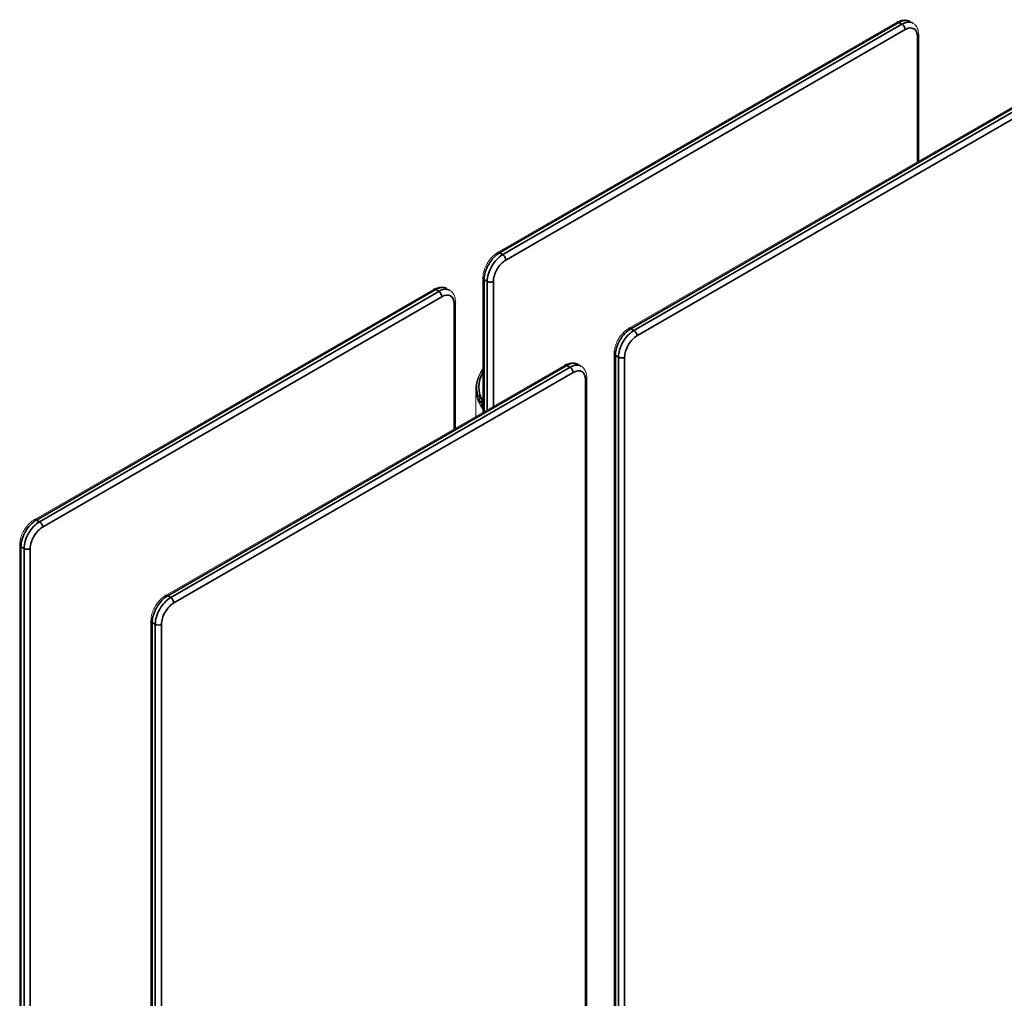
# Model space of a CAD drawing. Header units: millimetres. Extents: x 4 to 1188, y 1 to 840.
# Tile 307 of 310: x 947 to 1068, y 274 to 394. Entities that reach past the tile are written whole.
import ezdxf

# ---------------------------------------------------------------- set-up
doc = ezdxf.new("R2010")
doc.units = ezdxf.units.MM
doc.layers.add('1', color=7, linetype='Continuous')

msp = doc.modelspace()

# ---------------------------------------------------------------- linework, layer by layer
at = {"layer": '1', "color": 154, "linetype": 'Continuous', "lineweight": 13}
for p, q in [((1054.4259, 393.4416), (1005.6744, 365.303)), ((1056.4032, 393.3293), (1056.0261, 393.547)), ((1057.1116, 376.4861), (1057.1116, 391.8909)), ((1070.4466, 384.1838), (1021.6952, 356.0424)), ((1003.899, 362.2284), (1003.899, 345.795)), ((997.8743, 360.8237), (949.1228, 332.6851)), ((999.8516, 360.7114), (999.4745, 360.9292)), ((1000.56, 343.8673), (1000.56, 359.273)), ((1019.9198, 352.9677), (1019.9269, 192.9385)), ((1013.902, 351.5701), (965.1506, 323.4315)), ((1015.8793, 351.4578), (1015.5023, 351.6755)), ((1016.5878, 190.3461), (1016.5878, 350.0193)), ((1003.167, 348.8375), (1003.167, 348.6911)), ((1003.0337, 348.604), (1003.0337, 345.296)), ((1003.5013, 347.7357), (1003.5013, 347.7216)), ((1003.5107, 347.4993), (1003.5027, 347.5217)), ((1003.4573, 347.4257), (1003.4573, 347.2778)), ((1003.4573, 347.2778), (1003.4591, 347.2688)), ((1003.7997, 347.0713), (1003.7997, 347.058)), ((1003.8061, 346.7613), (1003.8061, 346.6119)), ((947.3474, 329.6105), (947.3474, 237.6704)), ((963.3751, 320.3569), (963.3751, 225.5946))]:
    msp.add_line(p, q, dxfattribs=at)
at = {"layer": '1', "color": 154, "linetype": 'Continuous', "lineweight": 35}
for p, q in [((1054.6925, 393.4151), (1005.941, 365.2766)), ((1006.3181, 365.0588), (1055.0695, 393.1974)), ((1055.0695, 393.1974), (1054.6925, 393.4151)), ((1055.4466, 392.5441), (1006.6952, 364.4056)), ((1056.9553, 376.3956), (1056.9553, 391.6731)), ((1070.7132, 384.1574), (1021.9618, 356.0159)), ((1022.3389, 355.7982), (1071.0903, 383.9396)), ((1071.4674, 383.2864), (1022.7159, 355.145)), ((1005.941, 365.2766), (1006.3181, 365.0588)), ((1004.0551, 362.0107), (1004.0551, 345.8849)), ((1004.4322, 361.793), (1004.0551, 362.0107)), ((998.1409, 360.7973), (949.3894, 332.6587)), ((998.518, 360.5795), (998.1409, 360.7973)), ((1004.4322, 346.1022), (1004.4322, 361.793)), ((1005.1864, 361.7929), (1005.1864, 346.5372)), ((949.7665, 332.4409), (998.518, 360.5795)), ((998.895, 359.9263), (950.1436, 331.7877)), ((1000.4037, 343.777), (1000.4037, 359.0552)), ((1021.9618, 356.0159), (1022.3389, 355.7982)), ((1020.076, 352.75), (1020.083, 192.7208)), ((1020.4531, 352.5323), (1020.076, 352.75)), ((1020.4601, 192.503), (1020.4531, 352.5323)), ((1021.2073, 352.5322), (1021.2144, 192.503)), ((1014.1687, 351.5436), (965.4172, 323.405)), ((965.7943, 323.1873), (1014.5457, 351.3259)), ((1014.5457, 351.3259), (1014.1687, 351.5436)), ((1014.9228, 350.6726), (966.1713, 322.5341)), ((1016.4315, 190.5484), (1016.4315, 349.8016)), ((1003.3231, 347.6909), (1003.3231, 347.7945)), ((1003.4023, 347.8007), (1003.4023, 347.7326)), ((1003.4657, 347.7474), (1003.4657, 347.8297)), ((1003.5027, 347.7274), (1003.5027, 347.7176)), ((1003.5369, 347.6227), (1003.5369, 347.6318)), ((1003.5813, 347.6095), (1003.5813, 347.5315)), ((1003.4591, 347.4152), (1003.4591, 347.2688)), ((1003.5995, 346.9977), (1003.5995, 347.1128)), ((1003.6844, 347.1245), (1003.6844, 347.0532)), ((1003.7459, 347.0723), (1003.7459, 347.1576)), ((1003.803, 347.0585), (1003.803, 347.0519)), ((1003.8102, 346.7451), (1003.8102, 346.5987)), ((1003.8561, 346.9595), (1003.8561, 346.9658)), ((949.3894, 332.6587), (949.7665, 332.4409)), ((947.8806, 329.1751), (947.5035, 329.3928)), ((947.5035, 329.3928), (947.5035, 237.58)), ((947.8806, 237.3622), (947.8806, 329.1751)), ((948.6349, 329.175), (948.6349, 236.9269)), ((965.4172, 323.405), (965.7943, 323.1873)), ((963.9084, 319.9215), (963.5313, 320.1392)), ((963.5313, 320.1392), (963.5313, 225.3769)), ((963.9084, 225.1591), (963.9084, 319.9215)), ((964.6626, 319.9214), (964.6626, 225.1591))]:
    msp.add_line(p, q, dxfattribs=at)
for centre, major_axis, ratio, start_param, end_param in [((1054.6925, 392.9797), (-0.2666, 0.4619), 0.57726727, 5.49785901, 6.28320808), ((1054.6925, 391.2378), (1.3336, 2.3092), 0.57743326, 0.0000228, 0.78547005), ((1055.0695, 391.02), (-1.3336, -2.3092), 0.57743326, 3.14537064, 3.9270627), ((1055.0695, 392.7619), (-0.2666, 0.4619), 0.57726727, 3.92706268, 5.49785901), ((1055.4466, 390.8023), (1.0669, 1.8474), 0.57743326, 5.49785903, 7.06865536), ((1056.5783, 391.8909), (0.5333, 0), 0.57735027, 5.49764339, 6.28301701), ((1005.941, 363.0992), (1.3336, 2.3092), 0.57743326, 0.78547005, 2.35626638), ((1006.3181, 362.8815), (-1.3336, -2.3092), 0.57743326, 3.9270627, 5.49785903), ((1006.6952, 362.6637), (1.0669, 1.8474), 0.57743326, 0.78547005, 2.35626638), ((1005.941, 364.8411), (-0.2666, 0.4619), 0.57726727, 5.49785901, 6.28301173), ((1006.3181, 364.6233), (-0.2666, 0.4619), 0.57726727, 3.92706268, 5.49785901), ((1004.4323, 362.2284), (-0.5333, 0), 0.57735027, 0.00012623, 0.78525441), ((998.1409, 360.3618), (0.2666, -0.4619), 0.57726727, 2.35626635, 3.14161543), ((998.1409, 358.6199), (1.3336, 2.3092), 0.57743326, 0.0000228, 0.78547005), ((998.518, 358.4022), (-1.3336, -2.3092), 0.57743326, 3.14537064, 3.9270627), ((1004.8094, 362.0107), (-0.5333, 0), 0.57735027, 0.78525441, 2.35605074), ((998.518, 360.144), (0.2666, -0.4619), 0.57726727, 0.78547003, 2.35626635), ((998.895, 358.1844), (1.0669, 1.8474), 0.57743326, 5.49785903, 7.06865536), ((1000.0267, 359.273), (-0.5333, 0), 0.57735027, 2.35605074, 3.14176797), ((1021.9619, 353.8387), (1.3336, 2.3092), 0.57743326, 0.78552095, 2.35631729), ((1021.9618, 355.5805), (-0.2666, 0.4619), 0.57723787, 5.49783589, 6.28301264), ((1022.3389, 353.6209), (-1.3336, -2.3092), 0.57743326, 3.92711361, 5.49790994), ((1022.716, 353.4031), (1.0669, 1.8474), 0.57743326, 0.78552095, 2.35631729), ((1022.3389, 355.3627), (-0.2666, 0.4619), 0.57723787, 3.92703723, 5.49783355), ((1020.4532, 352.9678), (-0.5333, 0), 0.57737966, 0.00012386, 0.78522666), ((1020.8302, 352.75), (-0.5333, 0), 0.57737966, 0.78522896, 2.35602529), ((1014.1687, 351.1082), (0.2666, -0.4619), 0.57726727, 2.35626635, 3.14161543), ((1014.1687, 349.3663), (1.3336, 2.3092), 0.57743326, 0.0000228, 0.78547005), ((1014.5457, 349.1485), (-1.3336, -2.3092), 0.57743326, 3.14537064, 3.9270627), ((1014.5457, 350.8904), (0.2666, -0.4619), 0.57726727, 0.78547003, 2.35626635), ((1013.7004, 348.9088), (-10.2933, 0), 0.57735027, 5.97275668, 6.59356484), ((1014.9228, 348.9308), (1.0669, 1.8474), 0.57743326, 5.49785903, 7.06865536), ((1016.0544, 350.0193), (-0.5333, 0), 0.57735027, 2.35605074, 3.14176797), ((949.3894, 330.4813), (1.3336, 2.3092), 0.57743326, 0.78547005, 2.35626638), ((949.7665, 330.2636), (-1.3336, -2.3092), 0.57743326, 3.9270627, 5.49785903), ((949.3894, 332.2232), (0.2666, -0.4619), 0.57726727, 2.35626635, 3.14181178), ((949.7665, 332.0054), (0.2666, -0.4619), 0.57726727, 0.78547003, 2.35626635), ((950.1436, 330.0458), (1.0669, 1.8474), 0.57743326, 0.78547005, 2.35626638), ((947.8807, 329.6105), (0.5333, 0), 0.57735027, 3.14135073, 3.92684707), ((948.2578, 329.3928), (0.5333, 0), 0.57735027, 3.92684707, 5.49764339), ((965.4172, 321.2277), (1.3336, 2.3092), 0.57743326, 0.78547005, 2.35626638), ((965.4172, 322.9696), (0.2666, -0.4619), 0.57726727, 2.35626635, 3.14181178), ((965.7943, 321.01), (-1.3336, -2.3092), 0.57743326, 3.9270627, 5.49785903), ((966.1713, 320.7922), (1.0669, 1.8474), 0.57743326, 0.78547005, 2.35626638), ((965.7943, 322.7518), (0.2666, -0.4619), 0.57726727, 0.78547003, 2.35626635), ((963.9085, 320.3569), (0.5333, 0), 0.57735027, 3.14135073, 3.92684707), ((964.2856, 320.1392), (0.5333, 0), 0.57735027, 3.92684707, 5.49764339)]:
    msp.add_ellipse(centre, major_axis=major_axis, ratio=ratio, start_param=start_param, end_param=end_param, dxfattribs=at)
at = {"layer": '1', "color": 154, "linetype": 'Continuous', "lineweight": 13}
for centre, major_axis, ratio, start_param, end_param in [((1013.7004, 348.6911), (-10.6511, 0), 0.57735027, 5.88101321, 6.45094479), ((1013.7004, 348.8375), (10.5333, 0), 0.57735027, 2.76659001, 3.31394366), ((1013.7004, 348.604), (-10.6667, 0), 0.57735027, 6.17278778, 6.68874528), ((1013.7004, 348.6911), (-10.5333, 0), 0.57735027, 6.28317139, 6.45553631), ((1003.5827, 347.5108), (-0.3551, -0.1151), 0.80256335, 5.33045756, 5.73892833), ((1003.6628, 347.2874), (0.3474, 0.1367), 0.79620611, 2.13974127, 2.54821204), ((1013.7004, 348.8961), (10.4, 0), 0.57735027, 3.33388082, 3.35779064), ((1013.7004, 348.6911), (-10.6511, 0), 0.57735027, 0.24023931, 0.28295122), ((1013.7004, 348.8375), (10.5333, 0), 0.57735027, 3.3776487, 3.42913539), ((1013.7004, 348.6911), (-10.5333, 0), 0.57735027, 0.23605604, 0.27801206), ((1003.8674, 346.8466), (-0.329, -0.1764), 0.77998152, 5.18887074, 5.59734151), ((1003.9915, 346.63), (0.3187, 0.1944), 0.77013808, 2.00421672, 2.41268749), ((1013.7004, 348.6911), (-10.6511, 0), 0.57735027, 0.35543104, 0.40214965), ((1013.7004, 348.8961), (10.4, 0), 0.57735027, 3.44907256, 3.47298237), ((1003.8728, 346.6119), (0.0667, 0), 0.57735027, 3.14158487, 3.49284043), ((1013.7004, 348.8375), (10.5333, 0), 0.57735027, 3.49284043, 3.51658303), ((1013.7004, 348.6911), (-10.5333, 0), 0.57735027, 0.35124777, 0.37499037)]:
    msp.add_ellipse(centre, major_axis=major_axis, ratio=ratio, start_param=start_param, end_param=end_param, dxfattribs=at)
for points, knots in [([(1056.0239, 393.532), (1055.9977, 393.5536), (1055.8447, 393.6671), (1055.4863, 393.7341), (1054.9941, 393.7004), (1054.6388, 393.5604), (1054.4486, 393.4547), (1054.4259, 393.4416)], [0, 0, 0, 0, 0.06185725, 0.352776, 0.63993435, 0.95692267, 1, 1, 1, 1]), ([(1057.1116, 391.8909), (1057.112, 392.0038), (1057.0916, 392.2945), (1056.9725, 392.7206), (1056.7244, 393.104), (1056.5015, 393.2638), (1056.3906, 393.3218)], [0, 0, 0, 0, 0.18441019, 0.4904552, 0.77621505, 1, 1, 1, 1]), ([(1005.6744, 365.303), (1005.5781, 365.2471), (1005.3121, 365.0707), (1004.8987, 364.6876), (1004.4808, 364.1324), (1004.1566, 363.5097), (1003.9476, 362.8565), (1003.9005, 362.4373), (1003.899, 362.2284)], [0, 0, 0, 0, 0.09821521, 0.27848908, 0.4581455, 0.63764674, 0.81832847, 1, 1, 1, 1]), ([(999.4723, 360.9141), (999.4462, 360.9357), (999.2931, 361.0493), (998.9347, 361.1162), (998.4425, 361.0825), (998.0872, 360.9426), (997.897, 360.8368), (997.8743, 360.8237)], [0, 0, 0, 0, 0.06185725, 0.352776, 0.63993435, 0.95692267, 1, 1, 1, 1]), ([(1000.56, 359.273), (1000.5604, 359.3859), (1000.54, 359.6766), (1000.4209, 360.1028), (1000.1729, 360.4861), (999.9499, 360.646), (999.839, 360.7039)], [0, 0, 0, 0, 0.18441019, 0.4904552, 0.77621505, 1, 1, 1, 1]), ([(1021.6952, 356.0424), (1021.5989, 355.9865), (1021.3329, 355.8101), (1020.9195, 355.427), (1020.5016, 354.8717), (1020.1774, 354.249), (1019.9684, 353.5958), (1019.9213, 353.1766), (1019.9198, 352.9677)], [0, 0, 0, 0, 0.09821479, 0.27848872, 0.45814503, 0.63764636, 0.8183284, 1, 1, 1, 1]), ([(1015.5, 351.6605), (1015.4739, 351.6821), (1015.3209, 351.7956), (1014.9625, 351.8626), (1014.4703, 351.8289), (1014.1149, 351.6889), (1013.9247, 351.5832), (1013.902, 351.5701)], [0, 0, 0, 0, 0.06185725, 0.352776, 0.63993435, 0.95692267, 1, 1, 1, 1]), ([(1016.5878, 350.0193), (1016.5882, 350.1323), (1016.5678, 350.423), (1016.4487, 350.8491), (1016.2006, 351.2325), (1015.9777, 351.3923), (1015.8668, 351.4503)], [0, 0, 0, 0, 0.18441019, 0.4904552, 0.77621505, 1, 1, 1, 1]), ([(1003.1988, 347.6643), (1003.1998, 347.6608), (1003.2006, 347.6567), (1003.2012, 347.6509), (1003.2013, 347.6497), (1003.2015, 347.6472), (1003.2016, 347.646), (1003.2018, 347.6421), (1003.2019, 347.6395), (1003.2019, 347.6353), (1003.2019, 347.6339), (1003.2019, 347.6311), (1003.2019, 347.6297), (1003.2018, 347.6253), (1003.2016, 347.6194), (1003.2012, 347.6134), (1003.2009, 347.6089), (1003.2007, 347.6074), (1003.2005, 347.6043), (1003.2004, 347.6028), (1003.2002, 347.6013)], [0, 0, 0, 0, 0.25, 0.25, 0.3125, 0.3125, 0.375, 0.375, 0.5, 0.5, 0.5625, 0.5625, 0.625, 0.625, 0.75, 0.875, 0.875, 0.9375, 0.9375, 1, 1, 1, 1]), ([(1003.2002, 347.6013), (1003.1999, 347.5977), (1003.1997, 347.5941), (1003.1996, 347.5887), (1003.1996, 347.5869), (1003.1996, 347.5834), (1003.1996, 347.5816), (1003.1998, 347.5763), (1003.2, 347.5729), (1003.2005, 347.568), (1003.2007, 347.5664), (1003.2011, 347.5633), (1003.2013, 347.5618), (1003.202, 347.5574), (1003.2025, 347.5547), (1003.2033, 347.5509), (1003.2036, 347.5497), (1003.2042, 347.5473), (1003.2045, 347.5462), (1003.2054, 347.5429), (1003.2061, 347.5409), (1003.2071, 347.5382), (1003.2074, 347.5374), (1003.2081, 347.5359), (1003.2085, 347.5353), (1003.2096, 347.5335), (1003.2104, 347.5328), (1003.2115, 347.5321), (1003.2119, 347.532), (1003.2128, 347.5319), (1003.2132, 347.532), (1003.2144, 347.5324), (1003.2152, 347.5329), (1003.2165, 347.5342), (1003.217, 347.5347), (1003.2179, 347.5359), (1003.2183, 347.5365), (1003.2197, 347.5385), (1003.2206, 347.54), (1003.2225, 347.5433), (1003.2235, 347.5452), (1003.2255, 347.549), (1003.2266, 347.5511), (1003.2287, 347.5554), (1003.2299, 347.5576), (1003.231, 347.5599)], [0, 0, 0, 0, 0.0625, 0.0625, 0.09375, 0.09375, 0.125, 0.125, 0.1875, 0.1875, 0.21875, 0.21875, 0.25, 0.25, 0.3125, 0.3125, 0.34375, 0.34375, 0.375, 0.375, 0.4375, 0.4375, 0.46875, 0.46875, 0.5, 0.5, 0.5625, 0.5625, 0.59375, 0.59375, 0.625, 0.625, 0.6875, 0.6875, 0.71875, 0.71875, 0.75, 0.75, 0.8125, 0.8125, 0.875, 0.875, 0.9375, 0.9375, 1, 1, 1, 1]), ([(1003.3016, 347.6764), (1003.3142, 347.6889), (1003.3279, 347.6997), (1003.35, 347.7135), (1003.3575, 347.7177), (1003.3673, 347.7224), (1003.3693, 347.7234), (1003.3733, 347.7252), (1003.3753, 347.726), (1003.3813, 347.7286), (1003.3854, 347.7302), (1003.4057, 347.7376), (1003.4225, 347.7418), (1003.4439, 347.7453), (1003.4483, 347.7459), (1003.4569, 347.7469), (1003.4613, 347.7473), (1003.4744, 347.7483), (1003.4832, 347.7486), (1003.492, 347.7486)], [0, 0, 0, 0, 0.25, 0.25, 0.375, 0.375, 0.40625, 0.40625, 0.4375, 0.4375, 0.5, 0.5, 0.75, 0.75, 0.8125, 0.8125, 0.875, 0.875, 1, 1, 1, 1]), ([(1003.4023, 347.8007), (1003.398, 347.7984), (1003.3937, 347.7962), (1003.3853, 347.7923), (1003.3811, 347.7905), (1003.3748, 347.7882), (1003.3728, 347.7875), (1003.3687, 347.7861), (1003.3667, 347.7855), (1003.3607, 347.7839), (1003.3569, 347.783), (1003.3514, 347.7822), (1003.3496, 347.782), (1003.3462, 347.7818), (1003.3428, 347.7817), (1003.3397, 347.782), (1003.3375, 347.7824), (1003.3368, 347.7825), (1003.3354, 347.7829), (1003.3347, 347.7831), (1003.3313, 347.7842), (1003.3291, 347.7856), (1003.3263, 347.7884), (1003.3254, 347.7895), (1003.3241, 347.7918), (1003.3235, 347.7931), (1003.3231, 347.7945)], [0, 0, 0, 0, 0.125, 0.125, 0.25, 0.25, 0.3125, 0.3125, 0.375, 0.375, 0.5, 0.5, 0.5625, 0.5625, 0.625, 0.6875, 0.6875, 0.71875, 0.71875, 0.75, 0.75, 0.875, 0.875, 0.9375, 0.9375, 1, 1, 1, 1]), ([(1003.5425, 347.608), (1003.5356, 347.6023), (1003.5288, 347.5964), (1003.5152, 347.5844), (1003.5084, 347.5783), (1003.488, 347.5595), (1003.4744, 347.5464), (1003.4574, 347.5293), (1003.454, 347.5258), (1003.4472, 347.5188), (1003.4371, 347.5083), (1003.4273, 347.4977), (1003.4081, 347.4762), (1003.3957, 347.4616), (1003.384, 347.4467)], [0, 0, 0, 0, 0.125, 0.125, 0.25, 0.25, 0.5, 0.5, 0.5625, 0.5625, 0.625, 0.75, 0.75, 1, 1, 1, 1]), ([(1003.4591, 347.4152), (1003.458, 347.418), (1003.4574, 347.4212), (1003.4573, 347.4264), (1003.4574, 347.4282), (1003.4578, 347.432), (1003.4585, 347.4358), (1003.4596, 347.4398), (1003.4606, 347.4428), (1003.461, 347.4438), (1003.4618, 347.4458), (1003.4622, 347.4468), (1003.4643, 347.4518), (1003.4664, 347.4558), (1003.4701, 347.4617), (1003.4714, 347.4637), (1003.4742, 347.4675), (1003.4756, 347.4694), (1003.4801, 347.475), (1003.4834, 347.4785), (1003.4887, 347.4836), (1003.4905, 347.4852), (1003.4943, 347.4884), (1003.4962, 347.4899), (1003.5021, 347.4942), (1003.5062, 347.4969), (1003.5104, 347.4992)], [0, 0, 0, 0, 0.125, 0.125, 0.1875, 0.1875, 0.25, 0.3125, 0.3125, 0.34375, 0.34375, 0.375, 0.375, 0.5, 0.5, 0.5625, 0.5625, 0.625, 0.625, 0.75, 0.75, 0.8125, 0.8125, 0.875, 0.875, 1, 1, 1, 1]), ([(1003.5236, 347.7704), (1003.5263, 347.7723), (1003.5313, 347.7762), (1003.5354, 347.7803), (1003.5391, 347.7846), (1003.5406, 347.7867), (1003.5431, 347.7911), (1003.5441, 347.7933), (1003.5451, 347.7966), (1003.5454, 347.7977), (1003.5457, 347.7999), (1003.5459, 347.801), (1003.546, 347.8043), (1003.5458, 347.8064), (1003.545, 347.8096), (1003.5446, 347.8106), (1003.5438, 347.8127), (1003.5433, 347.8137), (1003.5417, 347.8167), (1003.5403, 347.8185), (1003.5377, 347.8212), (1003.5368, 347.8221), (1003.5349, 347.8238), (1003.5339, 347.8246), (1003.5306, 347.8269), (1003.5282, 347.8283), (1003.5242, 347.8301), (1003.5229, 347.8307), (1003.52, 347.8318), (1003.5186, 347.8322), (1003.5141, 347.8335), (1003.5109, 347.8342), (1003.506, 347.8349), (1003.5043, 347.8351), (1003.5009, 347.8353), (1003.4992, 347.8354), (1003.494, 347.8354), (1003.4905, 347.8352), (1003.4852, 347.8346), (1003.4834, 347.8343), (1003.4798, 347.8337), (1003.478, 347.8333), (1003.4727, 347.832), (1003.4692, 347.8309), (1003.4657, 347.8297)], [0, 0, 0, 0, 0.0625, 0.125, 0.125, 0.1875, 0.1875, 0.25, 0.25, 0.28125, 0.28125, 0.3125, 0.3125, 0.375, 0.375, 0.40625, 0.40625, 0.4375, 0.4375, 0.5, 0.5, 0.53125, 0.53125, 0.5625, 0.5625, 0.625, 0.625, 0.65625, 0.65625, 0.6875, 0.6875, 0.75, 0.75, 0.78125, 0.78125, 0.8125, 0.8125, 0.875, 0.875, 0.90625, 0.90625, 0.9375, 0.9375, 1, 1, 1, 1]), ([(1003.5027, 347.7274), (1003.5015, 347.7308), (1003.501, 347.7343), (1003.5016, 347.7398), (1003.5019, 347.7418), (1003.503, 347.7455), (1003.5038, 347.7474), (1003.5056, 347.7512), (1003.5067, 347.7531), (1003.5092, 347.7569), (1003.5121, 347.7605), (1003.5156, 347.7639), (1003.5194, 347.7673), (1003.5214, 347.7689), (1003.5236, 347.7704)], [0, 0, 0, 0, 0.25, 0.25, 0.375, 0.375, 0.5, 0.5, 0.625, 0.625, 0.75, 0.875, 0.875, 1, 1, 1, 1]), ([(1003.5813, 347.6095), (1003.5757, 347.6098), (1003.5706, 347.6104), (1003.5645, 347.6118), (1003.5633, 347.6121), (1003.561, 347.6127), (1003.5598, 347.613), (1003.5565, 347.6142), (1003.5524, 347.6158), (1003.5488, 347.6179), (1003.5463, 347.6196), (1003.5455, 347.6202), (1003.5441, 347.6215), (1003.5434, 347.6221), (1003.5401, 347.6255), (1003.5381, 347.6285), (1003.5369, 347.6318)], [0, 0, 0, 0, 0.25, 0.25, 0.3125, 0.3125, 0.375, 0.375, 0.5, 0.625, 0.625, 0.6875, 0.6875, 0.75, 0.75, 1, 1, 1, 1]), ([(1003.5739, 347.5281), (1003.5773, 347.5294), (1003.5841, 347.5322), (1003.5905, 347.5353), (1003.5952, 347.5379), (1003.5967, 347.5388), (1003.5997, 347.5406), (1003.6011, 347.5415), (1003.6053, 347.5442), (1003.6079, 347.5462), (1003.6115, 347.5492), (1003.6127, 347.5502), (1003.6149, 347.5523), (1003.6159, 347.5533), (1003.6188, 347.5565), (1003.6205, 347.5586), (1003.6226, 347.5619), (1003.6232, 347.563), (1003.6243, 347.5653), (1003.6248, 347.5664), (1003.6261, 347.5697), (1003.6266, 347.5719), (1003.627, 347.5752), (1003.627, 347.5763), (1003.627, 347.5785), (1003.6269, 347.5796), (1003.6263, 347.5828), (1003.6257, 347.5849), (1003.6242, 347.5879), (1003.6237, 347.589), (1003.6224, 347.5909), (1003.6217, 347.5919), (1003.6195, 347.5947), (1003.6177, 347.5964), (1003.6146, 347.5988), (1003.6135, 347.5996), (1003.6112, 347.6011), (1003.61, 347.6018), (1003.6062, 347.6038), (1003.6035, 347.605), (1003.5991, 347.6065), (1003.5976, 347.6069), (1003.5945, 347.6077), (1003.5929, 347.6081), (1003.5881, 347.609), (1003.5848, 347.6094), (1003.5813, 347.6095)], [0, 0, 0, 0, 0.0625, 0.125, 0.125, 0.15625, 0.15625, 0.1875, 0.1875, 0.25, 0.25, 0.28125, 0.28125, 0.3125, 0.3125, 0.375, 0.375, 0.40625, 0.40625, 0.4375, 0.4375, 0.5, 0.5, 0.53125, 0.53125, 0.5625, 0.5625, 0.625, 0.625, 0.65625, 0.65625, 0.6875, 0.6875, 0.75, 0.75, 0.78125, 0.78125, 0.8125, 0.8125, 0.875, 0.875, 0.90625, 0.90625, 0.9375, 0.9375, 1, 1, 1, 1]), ([(1003.314, 347.3287), (1003.3121, 347.3223), (1003.3107, 347.3157), (1003.3091, 347.3055), (1003.3086, 347.302), (1003.3081, 347.2967), (1003.308, 347.2949), (1003.3077, 347.2912), (1003.3076, 347.2894), (1003.3075, 347.2839), (1003.3075, 347.2803), (1003.3077, 347.2749), (1003.3078, 347.2731), (1003.3081, 347.2696), (1003.3086, 347.2643), (1003.3093, 347.2595), (1003.3102, 347.2548), (1003.3105, 347.2533), (1003.3111, 347.2503), (1003.3115, 347.2489), (1003.3125, 347.2449), (1003.3133, 347.2424), (1003.3144, 347.2389), (1003.3148, 347.2377), (1003.3156, 347.2355), (1003.3161, 347.2345), (1003.3173, 347.2315), (1003.3182, 347.2298), (1003.3195, 347.2277), (1003.32, 347.227), (1003.3209, 347.2259), (1003.3223, 347.2246), (1003.3237, 347.224), (1003.3251, 347.224), (1003.3256, 347.2241), (1003.3266, 347.2245), (1003.3276, 347.225), (1003.3286, 347.2258), (1003.3295, 347.2268), (1003.33, 347.2273), (1003.3316, 347.2291), (1003.3326, 347.2305), (1003.3336, 347.2322)], [0, 0, 0, 0, 0.125, 0.125, 0.1875, 0.1875, 0.21875, 0.21875, 0.25, 0.25, 0.3125, 0.3125, 0.34375, 0.34375, 0.375, 0.4375, 0.4375, 0.46875, 0.46875, 0.5, 0.5, 0.5625, 0.5625, 0.59375, 0.59375, 0.625, 0.625, 0.6875, 0.6875, 0.71875, 0.71875, 0.75, 0.8125, 0.8125, 0.84375, 0.84375, 0.875, 0.90625, 0.90625, 0.9375, 0.9375, 1, 1, 1, 1]), ([(1003.3336, 347.2322), (1003.3353, 347.2347), (1003.3371, 347.2366), (1003.3395, 347.238), (1003.3399, 347.2383), (1003.3409, 347.2387), (1003.3414, 347.2388), (1003.3429, 347.2391), (1003.3448, 347.2392), (1003.3467, 347.2385), (1003.3481, 347.2376), (1003.3486, 347.2373), (1003.3495, 347.2365), (1003.35, 347.2361), (1003.3522, 347.2338), (1003.3537, 347.2312), (1003.3552, 347.2279)], [0, 0, 0, 0, 0.25, 0.25, 0.3125, 0.3125, 0.375, 0.375, 0.5, 0.625, 0.625, 0.6875, 0.6875, 0.75, 0.75, 1, 1, 1, 1]), ([(1003.4728, 346.9742), (1003.4745, 346.9708), (1003.4759, 346.9668), (1003.4774, 346.9611), (1003.4777, 346.9599), (1003.4782, 346.9574), (1003.4785, 346.9562), (1003.4791, 346.9524), (1003.4795, 346.9497), (1003.48, 346.9456), (1003.4802, 346.9442), (1003.4804, 346.9414), (1003.4805, 346.9399), (1003.4808, 346.9356), (1003.4811, 346.9297), (1003.4812, 346.9237), (1003.4812, 346.9192), (1003.4812, 346.9177), (1003.4811, 346.9146), (1003.4811, 346.9131), (1003.4811, 346.9116)], [0, 0, 0, 0, 0.25, 0.25, 0.3125, 0.3125, 0.375, 0.375, 0.5, 0.5, 0.5625, 0.5625, 0.625, 0.625, 0.75, 0.875, 0.875, 0.9375, 0.9375, 1, 1, 1, 1]), ([(1003.4811, 346.9116), (1003.481, 346.908), (1003.481, 346.9044), (1003.4812, 346.899), (1003.4813, 346.8972), (1003.4816, 346.8936), (1003.4818, 346.8918), (1003.4825, 346.8866), (1003.483, 346.8832), (1003.484, 346.8784), (1003.4844, 346.8768), (1003.4852, 346.8737), (1003.4856, 346.8722), (1003.4868, 346.8679), (1003.4878, 346.8653), (1003.4892, 346.8616), (1003.4897, 346.8604), (1003.4907, 346.858), (1003.4912, 346.8569), (1003.4927, 346.8537), (1003.4938, 346.8517), (1003.4954, 346.8492), (1003.4959, 346.8484), (1003.497, 346.847), (1003.4976, 346.8464), (1003.4993, 346.8447), (1003.5004, 346.844), (1003.5021, 346.8434), (1003.5027, 346.8433), (1003.5038, 346.8433), (1003.5044, 346.8434), (1003.5061, 346.8439), (1003.5072, 346.8446), (1003.5089, 346.846), (1003.5094, 346.8465), (1003.5106, 346.8477), (1003.5111, 346.8483), (1003.5128, 346.8504), (1003.5139, 346.852), (1003.5161, 346.8555), (1003.5173, 346.8574), (1003.5196, 346.8614), (1003.5208, 346.8636), (1003.5231, 346.868), (1003.5244, 346.8703), (1003.5256, 346.8727)], [0, 0, 0, 0, 0.0625, 0.0625, 0.09375, 0.09375, 0.125, 0.125, 0.1875, 0.1875, 0.21875, 0.21875, 0.25, 0.25, 0.3125, 0.3125, 0.34375, 0.34375, 0.375, 0.375, 0.4375, 0.4375, 0.46875, 0.46875, 0.5, 0.5, 0.5625, 0.5625, 0.59375, 0.59375, 0.625, 0.625, 0.6875, 0.6875, 0.71875, 0.71875, 0.75, 0.75, 0.8125, 0.8125, 0.875, 0.875, 0.9375, 0.9375, 1, 1, 1, 1]), ([(1003.5942, 346.9938), (1003.6067, 347.0071), (1003.6203, 347.0188), (1003.6425, 347.0341), (1003.6502, 347.0388), (1003.6601, 347.0442), (1003.6621, 347.0453), (1003.6661, 347.0473), (1003.6681, 347.0484), (1003.6743, 347.0513), (1003.6784, 347.0532), (1003.6992, 347.0619), (1003.7163, 347.0673), (1003.7384, 347.0722), (1003.7428, 347.0731), (1003.7518, 347.0747), (1003.7563, 347.0754), (1003.7699, 347.0773), (1003.779, 347.0782), (1003.7881, 347.0788)], [0, 0, 0, 0, 0.25, 0.25, 0.375, 0.375, 0.40625, 0.40625, 0.4375, 0.4375, 0.5, 0.5, 0.75, 0.75, 0.8125, 0.8125, 0.875, 0.875, 1, 1, 1, 1]), ([(1003.6844, 347.1245), (1003.6802, 347.1218), (1003.676, 347.1194), (1003.6676, 347.1149), (1003.6634, 347.1129), (1003.6571, 347.1101), (1003.655, 347.1092), (1003.6508, 347.1076), (1003.6487, 347.1069), (1003.6425, 347.1048), (1003.6386, 347.1037), (1003.6327, 347.1025), (1003.6308, 347.1022), (1003.627, 347.1017), (1003.6233, 347.1014), (1003.6199, 347.1015), (1003.6174, 347.1017), (1003.6166, 347.1018), (1003.615, 347.1021), (1003.6142, 347.1022), (1003.6103, 347.1032), (1003.6076, 347.1044), (1003.604, 347.107), (1003.6029, 347.108), (1003.601, 347.1102), (1003.6002, 347.1114), (1003.5995, 347.1128)], [0, 0, 0, 0, 0.125, 0.125, 0.25, 0.25, 0.3125, 0.3125, 0.375, 0.375, 0.5, 0.5, 0.5625, 0.5625, 0.625, 0.6875, 0.6875, 0.71875, 0.71875, 0.75, 0.75, 0.875, 0.875, 0.9375, 0.9375, 1, 1, 1, 1]), ([(1003.654, 346.6485), (1003.6524, 346.642), (1003.6511, 346.6353), (1003.6499, 346.625), (1003.6496, 346.6215), (1003.6494, 346.6161), (1003.6493, 346.6143), (1003.6493, 346.6107), (1003.6493, 346.6088), (1003.6495, 346.6034), (1003.6498, 346.5998), (1003.6505, 346.5944), (1003.6507, 346.5926), (1003.6513, 346.5891), (1003.6523, 346.5839), (1003.6535, 346.5791), (1003.655, 346.5745), (1003.6555, 346.573), (1003.6565, 346.5701), (1003.657, 346.5688), (1003.6587, 346.5648), (1003.6598, 346.5623), (1003.6616, 346.5589), (1003.6622, 346.5578), (1003.6634, 346.5557), (1003.664, 346.5547), (1003.6659, 346.5518), (1003.6671, 346.5502), (1003.669, 346.5482), (1003.6697, 346.5476), (1003.671, 346.5465), (1003.673, 346.5453), (1003.6749, 346.5449), (1003.6768, 346.545), (1003.6775, 346.5451), (1003.6787, 346.5455), (1003.68, 346.5461), (1003.6812, 346.547), (1003.6825, 346.548), (1003.6831, 346.5486), (1003.685, 346.5505), (1003.6862, 346.552), (1003.6874, 346.5537)], [0, 0, 0, 0, 0.125, 0.125, 0.1875, 0.1875, 0.21875, 0.21875, 0.25, 0.25, 0.3125, 0.3125, 0.34375, 0.34375, 0.375, 0.4375, 0.4375, 0.46875, 0.46875, 0.5, 0.5, 0.5625, 0.5625, 0.59375, 0.59375, 0.625, 0.625, 0.6875, 0.6875, 0.71875, 0.71875, 0.75, 0.8125, 0.8125, 0.84375, 0.84375, 0.875, 0.90625, 0.90625, 0.9375, 0.9375, 1, 1, 1, 1]), ([(1003.6874, 346.5537), (1003.6893, 346.5564), (1003.6915, 346.5584), (1003.6944, 346.56), (1003.695, 346.5603), (1003.6962, 346.5608), (1003.6968, 346.561), (1003.6986, 346.5614), (1003.7011, 346.5616), (1003.7035, 346.561), (1003.7054, 346.5603), (1003.706, 346.56), (1003.7072, 346.5593), (1003.7078, 346.5589), (1003.7107, 346.5568), (1003.7129, 346.5543), (1003.715, 346.5511)], [0, 0, 0, 0, 0.25, 0.25, 0.3125, 0.3125, 0.375, 0.375, 0.5, 0.625, 0.625, 0.6875, 0.6875, 0.75, 0.75, 1, 1, 1, 1]), ([(1003.8662, 346.9425), (1003.8602, 346.9364), (1003.8541, 346.9301), (1003.842, 346.9172), (1003.836, 346.9106), (1003.8177, 346.8906), (1003.8054, 346.8766), (1003.7899, 346.8584), (1003.7868, 346.8547), (1003.7806, 346.8473), (1003.7714, 346.8361), (1003.7623, 346.8249), (1003.7444, 346.8022), (1003.7329, 346.7868), (1003.7217, 346.7711)], [0, 0, 0, 0, 0.125, 0.125, 0.25, 0.25, 0.5, 0.5, 0.5625, 0.5625, 0.625, 0.75, 0.75, 1, 1, 1, 1]), ([(1003.8166, 347.1026), (1003.819, 347.1046), (1003.8234, 347.1088), (1003.8267, 347.1132), (1003.8296, 347.1177), (1003.8308, 347.12), (1003.8325, 347.1244), (1003.833, 347.1267), (1003.8334, 347.1301), (1003.8335, 347.1312), (1003.8334, 347.1334), (1003.8333, 347.1345), (1003.8328, 347.1377), (1003.8322, 347.1399), (1003.8308, 347.143), (1003.8302, 347.144), (1003.829, 347.146), (1003.8283, 347.1469), (1003.8261, 347.1498), (1003.8243, 347.1515), (1003.8212, 347.1541), (1003.8201, 347.1549), (1003.8179, 347.1564), (1003.8167, 347.1571), (1003.8129, 347.1592), (1003.8102, 347.1604), (1003.8058, 347.162), (1003.8043, 347.1625), (1003.8012, 347.1633), (1003.7997, 347.1637), (1003.7949, 347.1647), (1003.7915, 347.1651), (1003.7864, 347.1655), (1003.7846, 347.1655), (1003.7811, 347.1655), (1003.7793, 347.1655), (1003.774, 347.1652), (1003.7704, 347.1647), (1003.765, 347.1638), (1003.7632, 347.1634), (1003.7597, 347.1625), (1003.7579, 347.162), (1003.7527, 347.1604), (1003.7492, 347.1591), (1003.7459, 347.1576)], [0, 0, 0, 0, 0.0625, 0.125, 0.125, 0.1875, 0.1875, 0.25, 0.25, 0.28125, 0.28125, 0.3125, 0.3125, 0.375, 0.375, 0.40625, 0.40625, 0.4375, 0.4375, 0.5, 0.5, 0.53125, 0.53125, 0.5625, 0.5625, 0.625, 0.625, 0.65625, 0.65625, 0.6875, 0.6875, 0.75, 0.75, 0.78125, 0.78125, 0.8125, 0.8125, 0.875, 0.875, 0.90625, 0.90625, 0.9375, 0.9375, 1, 1, 1, 1]), ([(1003.803, 347.0585), (1003.8012, 347.0617), (1003.8001, 347.0652), (1003.7996, 347.0707), (1003.7996, 347.0727), (1003.8001, 347.0765), (1003.8005, 347.0784), (1003.8017, 347.0823), (1003.8025, 347.0843), (1003.8044, 347.0882), (1003.8067, 347.092), (1003.8096, 347.0956), (1003.8128, 347.0992), (1003.8146, 347.1009), (1003.8166, 347.1026)], [0, 0, 0, 0, 0.25, 0.25, 0.375, 0.375, 0.5, 0.5, 0.625, 0.625, 0.75, 0.875, 0.875, 1, 1, 1, 1]), ([(1003.8102, 346.7451), (1003.8085, 346.7477), (1003.8073, 346.7508), (1003.8064, 346.756), (1003.8062, 346.7579), (1003.806, 346.7616), (1003.8062, 346.7655), (1003.8068, 346.7695), (1003.8074, 346.7726), (1003.8077, 346.7736), (1003.8082, 346.7757), (1003.8085, 346.7767), (1003.8101, 346.7818), (1003.8117, 346.7859), (1003.8147, 346.7921), (1003.8158, 346.7941), (1003.8182, 346.7981), (1003.8194, 346.8001), (1003.8234, 346.8059), (1003.8264, 346.8097), (1003.8312, 346.8151), (1003.8329, 346.8169), (1003.8364, 346.8202), (1003.8382, 346.8219), (1003.8437, 346.8266), (1003.8477, 346.8295), (1003.8518, 346.8321)], [0, 0, 0, 0, 0.125, 0.125, 0.1875, 0.1875, 0.25, 0.3125, 0.3125, 0.34375, 0.34375, 0.375, 0.375, 0.5, 0.5, 0.5625, 0.5625, 0.625, 0.625, 0.75, 0.75, 0.8125, 0.8125, 0.875, 0.875, 1, 1, 1, 1]), ([(1003.8518, 346.8321), (1003.8617, 346.8384), (1003.8771, 346.8474), (1003.893, 346.8556), (1003.8986, 346.8583)], [0, 0, 0, 0, 0.65151885, 1, 1, 1, 1]), ([(1003.8987, 346.9467), (1003.8956, 346.9468), (1003.8925, 346.9471), (1003.8883, 346.9477), (1003.887, 346.9479), (1003.8845, 346.9484), (1003.8832, 346.9487), (1003.8796, 346.9495), (1003.8751, 346.9509), (1003.871, 346.9528), (1003.8681, 346.9543), (1003.8672, 346.9549), (1003.8654, 346.956), (1003.8645, 346.9566), (1003.8605, 346.9597), (1003.858, 346.9625), (1003.8561, 346.9658)], [0, 0, 0, 0, 0.1599874, 0.1599874, 0.22998845, 0.22998845, 0.2999895, 0.2999895, 0.4399916, 0.5799937, 0.5799937, 0.64999475, 0.64999475, 0.7199958, 0.7199958, 1, 1, 1, 1]), ([(949.1228, 332.6851), (949.0266, 332.6292), (948.7606, 332.4528), (948.3472, 332.0698), (947.9292, 331.5145), (947.605, 330.8918), (947.396, 330.2386), (947.3489, 329.8194), (947.3474, 329.6105)], [0, 0, 0, 0, 0.09821521, 0.27848908, 0.4581455, 0.63764674, 0.81832847, 1, 1, 1, 1]), ([(965.1506, 323.4315), (965.0543, 323.3756), (964.7883, 323.1992), (964.3749, 322.8161), (963.957, 322.2609), (963.6327, 321.6381), (963.4238, 320.985), (963.3767, 320.5657), (963.3751, 320.3569)], [0, 0, 0, 0, 0.09821521, 0.27848908, 0.4581455, 0.63764674, 0.81832847, 1, 1, 1, 1])]:
    msp.add_open_spline(points, degree=3, knots=knots, dxfattribs=at)
at = {"layer": '1', "color": 154, "linetype": 'Continuous', "lineweight": 35}
for points in [[(1003.1988, 347.6643), (1003.2325, 347.6677), (1003.2662, 347.6711), (1003.2999, 347.6745)], [(1003.4707, 347.2439), (1003.4322, 347.2386), (1003.3937, 347.2332), (1003.3552, 347.2279)], [(1003.4728, 346.9742), (1003.5108, 346.9807), (1003.5488, 346.9873), (1003.5868, 346.9938)], [(1003.8314, 346.5757), (1003.7926, 346.5675), (1003.7538, 346.5593), (1003.715, 346.5511)]]:
    msp.add_open_spline(points, degree=3, dxfattribs=at)
for points, knots in [([(1003.2594, 347.6072), (1003.2586, 347.6071), (1003.2577, 347.6071), (1003.238, 347.6051), (1003.2191, 347.6032), (1003.2002, 347.6013)], [0, 0, 0, 0, 0.044042, 0.044042, 1, 1, 1, 1]), ([(1003.5545, 346.924), (1003.5537, 346.9239), (1003.5529, 346.9238), (1003.5468, 346.9227), (1003.5414, 346.9218), (1003.5177, 346.9178), (1003.4994, 346.9147), (1003.4811, 346.9116)], [0, 0, 0, 0, 0.03123323, 0.03123323, 0.25123772, 0.25123772, 1, 1, 1, 1])]:
    msp.add_open_spline(points, degree=3, knots=knots, dxfattribs=at)
at = {"layer": '1', "color": 154, "linetype": 'Continuous', "lineweight": 13}
for points, degree in [([(1003.4778, 347.6954), (1003.3016, 347.6764)], 1), ([(1003.5588, 347.4697), (1003.384, 347.4467)], 1), ([(1003.4657, 347.8297), (1003.4548, 347.8256), (1003.4332, 347.8168), (1003.4125, 347.8063), (1003.4023, 347.8007)], 3), ([(1003.492, 347.7486), (1003.4836, 347.7563), (1003.4791, 347.7385), (1003.4778, 347.6954)], 3), ([(1003.5369, 347.6318), (1003.5255, 347.6638), (1003.5141, 347.6957), (1003.5027, 347.7274)], 3), ([(1003.5104, 347.4992), (1003.5206, 347.5048), (1003.5414, 347.5152), (1003.5629, 347.5241), (1003.5739, 347.5281)], 3), ([(1003.5588, 347.4697), (1003.5571, 347.5211), (1003.5515, 347.5672), (1003.5425, 347.608)], 3), ([(1003.4573, 347.3475), (1003.314, 347.3287)], 1), ([(1003.4651, 347.256), (1003.4037, 347.2475), (1003.3423, 347.239)], 2), ([(1003.7655, 347.0244), (1003.5942, 346.9938)], 1), ([(1003.7459, 347.1576), (1003.7352, 347.1528), (1003.7143, 347.1425), (1003.6942, 347.1308), (1003.6844, 347.1245)], 3), ([(1003.8208, 346.5871), (1003.7592, 346.5741), (1003.6975, 346.5611)], 2), ([(1003.7426, 347.0713), (1003.7158, 347.0665)], 1), ([(1003.8909, 346.8055), (1003.7217, 346.7711)], 1), ([(1003.7881, 347.0788), (1003.7749, 347.0857), (1003.7675, 347.0676), (1003.7655, 347.0244)], 3), ([(1003.8561, 346.9658), (1003.8384, 346.9968), (1003.8207, 347.0277), (1003.803, 347.0585)], 3), ([(1003.8909, 346.8055), (1003.8883, 346.8568), (1003.88, 346.9024), (1003.8662, 346.9425)], 3)]:
    msp.add_open_spline(points, degree=degree, dxfattribs=at)

doc.saveas('drawing.dxf')
